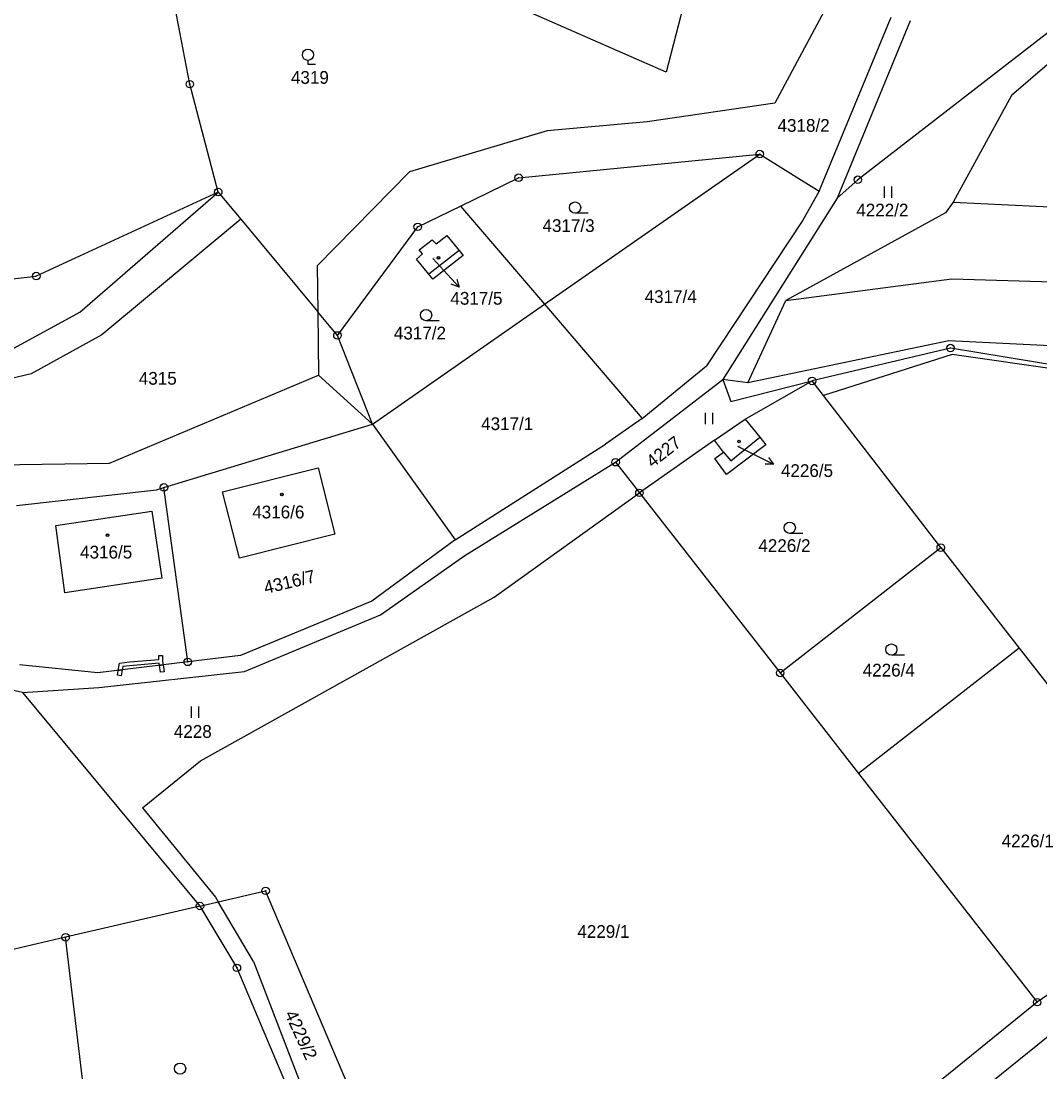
# Model space of a CAD drawing. Extents: x -593183 to -588034, y -1130415 to -1124994.
# Drawn here: x -589241.6 to -589105.7, y -1129290.1 to -1129150 of the extents above; entities that cross this region are included whole.
import ezdxf

# ---------------------------------------------------------------- set-up
doc = ezdxf.new("R2010")
doc.units = 0
for name, color, linetype in [('Vrstva 1', 7, 'Continuous'), ('Vrstva 16', 7, 'Continuous'), ('Vrstva 18', 7, 'Continuous'), ('Vrstva 19', 7, 'Continuous'), ('Vrstva 24', 7, 'Continuous'), ('Vrstva 25', 7, 'Continuous'), ('Vrstva 27', 7, 'Continuous'), ('Vrstva 4', 7, 'Continuous')]:
    doc.layers.add(name, color=color, linetype=linetype)

msp = doc.modelspace()

# ---------------------------------------------------------------- linework, layer by layer
at = {"layer": 'Vrstva 1'}
for p, q in [((-589144.79, -1129115.19), (-589155.61, -1129156.79)), ((-589219.13, -1129158.39), (-589222.7, -1129139.67)), ((-589132.75, -1129145.3), (-589141.1, -1129160.9)), ((-589155.61, -1129156.79), (-589179.24, -1129146.4)), ((-589135.18, -1129172.66), (-589125.6, -1129149.45)), ((-589123.07, -1129149.94), (-589132.8, -1129173.59)), ((-589102.69, -1129149.97), (-589130.03, -1129171.13)), ((-589098.23, -1129150.11), (-589109.53, -1129159.91)), ((-589215.34, -1129172.77), (-589219.13, -1129158.39)), ((-589141.1, -1129160.9), (-589158.11, -1129163.39)), ((-589109.53, -1129159.91), (-589117.3, -1129174.11)), ((-589158.11, -1129163.39), (-589171.45, -1129164.61)), ((-589171.45, -1129164.61), (-589189.82, -1129170.1)), ((-589175.28, -1129170.86), (-589143.11, -1129167.71)), ((-589171.84, -1129187.74), (-589143.11, -1129167.71)), ((-589143.11, -1129167.71), (-589135.18, -1129172.66)), ((-589189.82, -1129170.1), (-589202.13, -1129182.6)), ((-589183.02, -1129174.67), (-589175.28, -1129170.86)), ((-589130.03, -1129171.13), (-589132.8, -1129173.59)), ((-589215.34, -1129172.77), (-589239.6, -1129183.98)), ((-589233.81, -1129188.79), (-589215.34, -1129172.77)), ((-589215.34, -1129172.77), (-589212.33, -1129176.39)), ((-589135.18, -1129172.66), (-589137.36, -1129176.54)), ((-589188.73, -1129177.41), (-589183.02, -1129174.67)), ((-589183.02, -1129174.67), (-589171.84, -1129187.74)), ((-589132.8, -1129173.59), (-589148.06, -1129197.79)), ((-589117.3, -1129174.11), (-589118.32, -1129175.54)), ((-589117.3, -1129174.11), (-589038.81, -1129178.09)), ((-589118.32, -1129175.54), (-589139.62, -1129187.23)), ((-589212.33, -1129176.39), (-589230.84, -1129191.82)), ((-589212.33, -1129176.39), (-589202.06, -1129188.74)), ((-589199.44, -1129191.9), (-589188.73, -1129177.41)), ((-589137.36, -1129176.54), (-589150.21, -1129195.97)), ((-589186.27, -1129179.7), (-589184.86, -1129178.56)), ((-589184.86, -1129178.56), (-589183.21, -1129180.56)), ((-589188.52, -1129180.47), (-589186.81, -1129179.14)), ((-589188.08, -1129181.01), (-589188.52, -1129180.47)), ((-589186.81, -1129179.14), (-589186.27, -1129179.7)), ((-589188.89, -1129181.71), (-589188.08, -1129181.01)), ((-589187.27, -1129183.71), (-589188.89, -1129181.71)), ((-589183.21, -1129180.56), (-589187.27, -1129183.71)), ((-589202.13, -1129182.6), (-589202.06, -1129188.74)), ((-589266.61, -1129186.99), (-589239.6, -1129183.98)), ((-589139.62, -1129187.23), (-589117.49, -1129184.34)), ((-589117.49, -1129184.34), (-589038.82, -1129186.67)), ((-589144.69, -1129198.24), (-589139.62, -1129187.23)), ((-589243.02, -1129193.82), (-589233.81, -1129188.79)), ((-589202.06, -1129188.74), (-589201.97, -1129197.19)), ((-589194.77, -1129203.73), (-589171.84, -1129187.74)), ((-589171.84, -1129187.74), (-589158.8, -1129202.97)), ((-589230.84, -1129191.82), (-589240.3, -1129197.01)), ((-589194.77, -1129203.73), (-589199.44, -1129191.9)), ((-589117.91, -1129192.61), (-589144.69, -1129198.24)), ((-589101.25, -1129193.46), (-589117.91, -1129192.61)), ((-589117.67, -1129193.58), (-589136.13, -1129197.97)), ((-589101.78, -1129196.21), (-589117.67, -1129193.58)), ((-589240.3, -1129197.01), (-589253.91, -1129200.32)), ((-589229.85, -1129208.95), (-589201.97, -1129197.19)), ((-589194.77, -1129203.73), (-589201.97, -1129197.19)), ((-589158.8, -1129202.97), (-589150.21, -1129195.97)), ((-589162.34, -1129208.81), (-589148.06, -1129197.79)), ((-589148.06, -1129197.79), (-589146.98, -1129200.72)), ((-589144.69, -1129198.24), (-589148.06, -1129197.79)), ((-589146.98, -1129200.72), (-589136.13, -1129197.97)), ((-589145.08, -1129203.07), (-589136.13, -1129197.97)), ((-589134.63, -1129199.92), (-589136.13, -1129197.97)), ((-589118.97, -1129220.2), (-589134.63, -1129199.92)), ((-589222.58, -1129212.17), (-589194.77, -1129203.73)), ((-589194.77, -1129203.73), (-589183.72, -1129219.14)), ((-589158.8, -1129202.97), (-589163.67, -1129206.42)), ((-589149.13, -1129205.87), (-589145.08, -1129203.07)), ((-589145.08, -1129203.07), (-589143.12, -1129205.47)), ((-589143.12, -1129205.47), (-589142.29, -1129206.48)), ((-589183.72, -1129219.14), (-589163.67, -1129206.42)), ((-589149.13, -1129205.87), (-589159.16, -1129212.89)), ((-589147.93, -1129207.45), (-589149.13, -1129205.87)), ((-589142.29, -1129206.48), (-589147.53, -1129210.45)), ((-589149.11, -1129208.33), (-589147.93, -1129207.45)), ((-589147.53, -1129210.45), (-589149.11, -1129208.33)), ((-589274.84, -1129209.6), (-589229.85, -1129208.95)), ((-589214.76, -1129212.77), (-589202, -1129209.55)), ((-589202, -1129209.55), (-589199.77, -1129218.4)), ((-589182.47, -1129221.27), (-589162.34, -1129208.81)), ((-589162.34, -1129208.81), (-589159.16, -1129212.89)), ((-589242.25, -1129214.56), (-589223.59, -1129212.48)), ((-589223.59, -1129212.48), (-589222.58, -1129212.17)), ((-589219.4, -1129235.44), (-589222.58, -1129212.17)), ((-589212.52, -1129221.62), (-589214.76, -1129212.77)), ((-589178.55, -1129226.83), (-589159.16, -1129212.89)), ((-589159.16, -1129212.89), (-589140.39, -1129236.92)), ((-589237.01, -1129217.25), (-589224.21, -1129215.34)), ((-589224.21, -1129215.34), (-589222.88, -1129224.26)), ((-589235.79, -1129226.22), (-589237.01, -1129217.25)), ((-589199.77, -1129218.4), (-589212.52, -1129221.62)), ((-589183.72, -1129219.14), (-589194.85, -1129227.34)), ((-589140.39, -1129236.92), (-589118.97, -1129220.2)), ((-589118.97, -1129220.2), (-589108.52, -1129233.59)), ((-589193.69, -1129229.18), (-589182.47, -1129221.27)), ((-589222.88, -1129224.26), (-589235.79, -1129226.22)), ((-589217.72, -1129248.64), (-589178.55, -1129226.83)), ((-589194.85, -1129227.34), (-589212.36, -1129234.57)), ((-589211.84, -1129236.71), (-589193.69, -1129229.18)), ((-589241.44, -1129239.52), (-589271.9, -1129232.51)), ((-589108.52, -1129233.59), (-589129.94, -1129250.31)), ((-589108.52, -1129233.59), (-589083.78, -1129265.29)), ((-589212.36, -1129234.57), (-589219.4, -1129235.44)), ((-589231.38, -1129236.92), (-589241.84, -1129235.85)), ((-589219.4, -1129235.44), (-589231.38, -1129236.92)), ((-589231.25, -1129238.84), (-589211.84, -1129236.71)), ((-589140.39, -1129236.92), (-589129.94, -1129250.31)), ((-589241.44, -1129239.52), (-589231.25, -1129238.84)), ((-589241.44, -1129239.52), (-589217.77, -1129268)), ((-589225.42, -1129254.89), (-589217.72, -1129248.64)), ((-589129.94, -1129250.31), (-589106.12, -1129280.83)), ((-589225.42, -1129254.89), (-589215.71, -1129266.84)), ((-589215.36, -1129267.44), (-589209.02, -1129265.97)), ((-589190.52, -1129309.51), (-589209.02, -1129265.97)), ((-589083.78, -1129265.29), (-589106.12, -1129280.83)), ((-589215.71, -1129266.84), (-589215.36, -1129267.44)), ((-589217.77, -1129268), (-589235.7, -1129272.17)), ((-589217.77, -1129268), (-589215.36, -1129267.44)), ((-589217.77, -1129268), (-589212.85, -1129276.24)), ((-589235.7, -1129272.17), (-589247.84, -1129274.99)), ((-589231.53, -1129307.32), (-589235.7, -1129272.17)), ((-589212.85, -1129276.24), (-589199.01, -1129309.06)), ((-589106.12, -1129280.83), (-589164.31, -1129328.04)), ((-589112.03, -1129291.33), (-589102.49, -1129283.59))]:
    msp.add_line(p, q, dxfattribs=at)
at = {"layer": 'Vrstva 16'}
for p, q in [((-589186.73, -1129181.62), (-589185.24, -1129183.24)), ((-589146.1, -1129206.68), (-589143.97, -1129207.74))]:
    msp.add_line(p, q, dxfattribs=at)
at = {"layer": 'Vrstva 24'}
for centre, radius in [((-589219.13, -1129158.39), 0.5), ((-589219.13, -1129158.39), 0.0327), ((-589143.11, -1129167.71), 0.5), ((-589143.11, -1129167.71), 0.0327), ((-589175.28, -1129170.86), 0.5), ((-589130.03, -1129171.13), 0.5), ((-589175.28, -1129170.86), 0.0327), ((-589130.03, -1129171.13), 0.0327), ((-589215.34, -1129172.77), 0.5), ((-589215.34, -1129172.77), 0.0327), ((-589188.73, -1129177.41), 0.5), ((-589188.73, -1129177.41), 0.0327), ((-589239.6, -1129183.98), 0.5), ((-589239.6, -1129183.98), 0.0327), ((-589199.44, -1129191.9), 0.5), ((-589199.44, -1129191.9), 0.0327), ((-589117.67, -1129193.58), 0.5), ((-589117.67, -1129193.58), 0.0327), ((-589136.13, -1129197.97), 0.5), ((-589136.13, -1129197.97), 0.0327), ((-589162.34, -1129208.81), 0.5), ((-589162.34, -1129208.81), 0.0327), ((-589222.58, -1129212.17), 0.5), ((-589222.58, -1129212.17), 0.0327), ((-589159.16, -1129212.89), 0.5), ((-589159.16, -1129212.89), 0.0327), ((-589118.97, -1129220.2), 0.5), ((-589118.97, -1129220.2), 0.0327), ((-589219.4, -1129235.44), 0.5), ((-589219.4, -1129235.44), 0.0327), ((-589140.39, -1129236.92), 0.5), ((-589140.39, -1129236.92), 0.0327), ((-589209.02, -1129265.97), 0.5), ((-589209.02, -1129265.97), 0.0327), ((-589217.77, -1129268), 0.5), ((-589217.77, -1129268), 0.0327), ((-589235.7, -1129272.17), 0.5), ((-589235.7, -1129272.17), 0.0327), ((-589212.85, -1129276.24), 0.5), ((-589212.85, -1129276.24), 0.0327), ((-589106.12, -1129280.83), 0.5), ((-589106.12, -1129280.83), 0.0327)]:
    msp.add_circle(centre, radius, dxfattribs=at)
at = {"layer": 'Vrstva 25'}
for p, q in [((-589203.37, -1129155.21), (-589203.37, -1129155.71)), ((-589203.37, -1129155.71), (-589202.35, -1129155.71)), ((-589126.52, -1129172.03), (-589126.52, -1129173.53)), ((-589125.49, -1129173.53), (-589125.49, -1129172.03)), ((-589165.99, -1129175.6), (-589167.74, -1129175.6)), ((-589185.24, -1129183.24), (-589183.21, -1129185.45)), ((-589185.87, -1129189.94), (-589187.62, -1129189.94)), ((-589150.39, -1129202.23), (-589150.39, -1129203.73)), ((-589149.36, -1129203.73), (-589149.36, -1129202.23)), ((-589143.97, -1129207.74), (-589141.29, -1129209.08)), ((-589137.36, -1129218.3), (-589139.11, -1129218.3)), ((-589123.81, -1129234.54), (-589125.56, -1129234.54)), ((-589218.94, -1129241.41), (-589218.94, -1129242.91)), ((-589217.92, -1129242.91), (-589217.92, -1129241.41))]:
    msp.add_line(p, q, dxfattribs=at)
for points in [[(-589183.52, -1129184.38), (-589183.21, -1129185.45), (-589184.26, -1129185.05)], [(-589141.96, -1129208.19), (-589141.29, -1129209.08), (-589142.41, -1129209.08)]]:
    msp.add_lwpolyline(points, dxfattribs=at)
for centre, radius in [((-589203.37, -1129154.46), 0.75), ((-589167.74, -1129174.85), 0.75), ((-589185.96, -1129181.55), 0.175), ((-589185.96, -1129181.55), 0.15), ((-589187.62, -1129189.19), 0.75), ((-589145.88, -1129206.04), 0.175), ((-589145.88, -1129206.04), 0.15), ((-589206.84, -1129213.12), 0.175), ((-589206.84, -1129213.12), 0.15), ((-589139.11, -1129217.55), 0.75), ((-589230.11, -1129218.55), 0.175), ((-589230.11, -1129218.55), 0.15), ((-589125.56, -1129233.79), 0.75), ((-589220.42, -1129289.69), 0.75)]:
    msp.add_circle(centre, radius, dxfattribs=at)
at = {"layer": 'Vrstva 27'}
for p, q in [((-589227.17, -1129235.45), (-589223.27, -1129235.12)), ((-589223.27, -1129235.12), (-589223.28, -1129234.58)), ((-589223.28, -1129234.58), (-589222.78, -1129234.58)), ((-589222.78, -1129234.58), (-589222.77, -1129235.33)), ((-589228.79, -1129237.23), (-589228.68, -1129236.59)), ((-589228.68, -1129236.59), (-589228.52, -1129235.6)), ((-589228.16, -1129236.52), (-589228.68, -1129236.59)), ((-589228.68, -1129236.59), (-589228.16, -1129236.52)), ((-589228.52, -1129235.6), (-589227.17, -1129235.45)), ((-589228.16, -1129236.52), (-589228.29, -1129237.31)), ((-589228.08, -1129236.06), (-589228.16, -1129236.52)), ((-589227.13, -1129235.95), (-589228.08, -1129236.06)), ((-589223.23, -1129235.62), (-589227.13, -1129235.95)), ((-589223.18, -1129235.91), (-589223.23, -1129235.62)), ((-589222.68, -1129235.85), (-589223.18, -1129235.91)), ((-589223.18, -1129235.91), (-589222.68, -1129235.85)), ((-589223.03, -1129236.83), (-589223.18, -1129235.91)), ((-589222.77, -1129235.33), (-589222.68, -1129235.85)), ((-589222.68, -1129235.85), (-589222.53, -1129236.75)), ((-589228.29, -1129237.31), (-589228.79, -1129237.23)), ((-589222.53, -1129236.75), (-589223.03, -1129236.83))]:
    msp.add_line(p, q, dxfattribs=at)
at = {"layer": 'Vrstva 4'}
for p, q in [((-589182.69, -1129181.23), (-589186.7, -1129184.39)), ((-589183.21, -1129180.56), (-589182.69, -1129181.23)), ((-589186.7, -1129184.39), (-589187.27, -1129183.71)), ((-589199.44, -1129191.9), (-589202.06, -1129188.74)), ((-589117.46, -1129194.45), (-589134.63, -1129199.92)), ((-589101.36, -1129196.77), (-589117.46, -1129194.45)), ((-589146.98, -1129208.63), (-589143.12, -1129205.47)), ((-589147.93, -1129207.45), (-589146.98, -1129208.63)), ((-589210.65, -1129275.39), (-589215.36, -1129267.44)), ((-589210.65, -1129275.39), (-589197.59, -1129309.14))]:
    msp.add_line(p, q, dxfattribs=at)

# ---------------------------------------------------------------- texts
at = {"layer": 'Vrstva 16'}
for s, p in [('4317/5', (-589184.38, -1129187.8)), ('4226/5', (-589140.29, -1129210.78))]:
    msp.add_text(s, height=1.7, dxfattribs=at).set_placement(p)
at = {"layer": 'Vrstva 18'}
for s, p in [('4319', (-589205.64, -1129158.34)), ('4318/2', (-589140.74, -1129164.74)), ('4222/2', (-589130.24, -1129176.03)), ('4317/3', (-589172.09, -1129178.1)), ('4317/4', (-589158.47, -1129187.57)), ('4317/2', (-589191.91, -1129192.43)), ('4315', (-589225.93, -1129198.47)), ('4317/1', (-589180.27, -1129204.52)), ('4226/2', (-589143.3, -1129220.78)), ('4226/4', (-589129.38, -1129237.39)), ('4228', (-589221.26, -1129245.57)), ('4226/1', (-589110.85, -1129260.17)), ('4229/1', (-589167.44, -1129272.25))]:
    msp.add_text(s, height=1.7, dxfattribs=at).set_placement(p)
for s, rotation, p in [('4227', 37.9049, (-589157.42, -1129209.63)), ('4316/7', 13.4, (-589209.02, -1129226.39)), ('4229/2', 294.7658, (-589206.52, -1129282.39))]:
    msp.add_text(s, height=1.7, rotation=rotation, dxfattribs=at).set_placement(p)
at = {"layer": 'Vrstva 19'}
for s, height, p in [('4317/5', 0.1, (-589186.73, -1129181.62)), ('4226/5', 0.1, (-589146.1, -1129206.68)), ('4316/6', 1.7, (-589210.8, -1129216.3)), ('4316/5', 1.7, (-589233.76, -1129221.65))]:
    msp.add_text(s, height=height, dxfattribs=at).set_placement(p)

doc.saveas('drawing.dxf')
